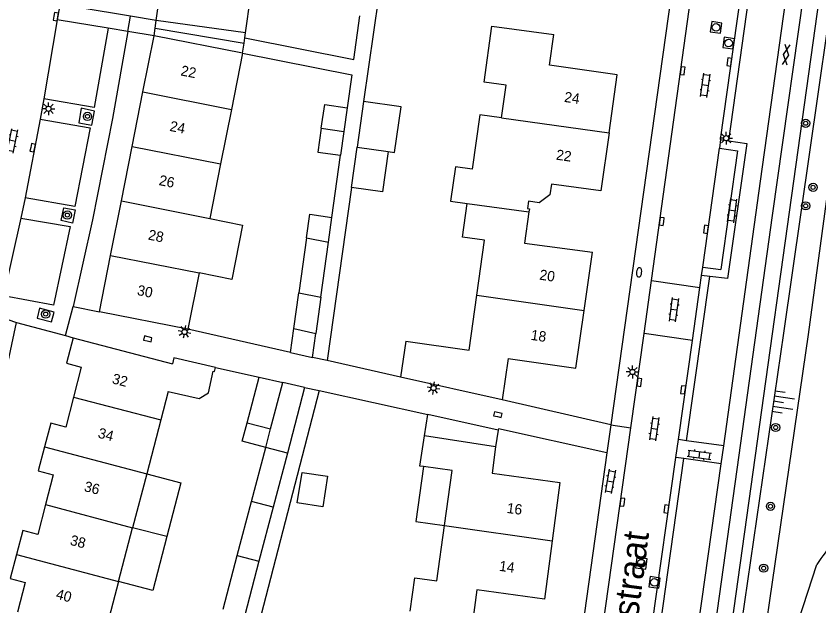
# Model space of a CAD drawing. Extents: x 128000 to 131008, y 398996 to 402500.
# Drawn here: x 128489.7 to 128567.7, y 400100.2 to 400157.5 of the extents above; entities that cross this region are included whole.
import ezdxf

# ---------------------------------------------------------------- set-up
doc = ezdxf.new("R2010")
doc.units = 0
for name, color, linetype in [('gg-afsc-erfafscheiding', 7, 'Continuous'), ('gg-afsc-muur', 7, 'Continuous'), ('gg-anno-huisnummerreeks BGT', 7, 'Continuous'), ('gg-anno-openbare ruimte label', 7, 'Continuous'), ('gg-bbg-bijgebouw', 7, 'Continuous'), ('gg-bbg-gedigitaliseerde bebouwing', 7, 'Continuous'), ('gg-bbg-gedigitaliseerde bijgebouw', 7, 'Continuous'), ('gg-bbg-hoofdgebouw', 7, 'Continuous'), ('gg-bbg-luifel en loopbrug', 7, 'Continuous'), ('gg-bbg-onder overbouw', 7, 'Continuous'), ('gg-bbg-pand overbouw', 7, 'Continuous'), ('gg-bbg-tussenscheiding', 7, 'Continuous'), ('gg-bbg-tussenscheiding niveau 01', 7, 'Continuous'), ('gg-knt-verharding', 7, 'Continuous'), ('gg-knt-verharding nz', 7, 'Continuous'), ('gg-kntw-bovenkant insteek waterloop', 7, 'Continuous'), ('gg-kntw-waterlijn', 7, 'Continuous'), ('gt-grn-groengrens', 7, 'Continuous'), ('gt-grn-weggrens', 7, 'Continuous'), ('gt-symb-boom', 7, 'Continuous'), ('gt-symb-brandkraan', 7, 'Continuous'), ('gt-symb-gesloten verharding', 7, 'Continuous'), ('gt-symb-klinker verharding', 7, 'Continuous'), ('gt-symb-kolk', 7, 'Continuous'), ('gt-symb-lichtmast', 7, 'Continuous'), ('gt-symb-rioolschacht', 7, 'Continuous'), ('gt-symb-talud symbool', 7, 'Continuous')]:
    doc.layers.add(name, color=color, linetype=linetype)

# ---------------------------------------------------------------- blocks, each defined once
blk = doc.blocks.new('gt0-BOOM')
at = {"layer": 'gt-symb-boom'}
for radius in [0.4, 0.2]:
    blk.add_circle((0, 0), radius, dxfattribs=at)
blk = doc.blocks.new('gt0-TALUD_1')
at = {"layer": 'gt-symb-talud symbool'}
for p, q in [((-1, -1), (-1, 0)), ((-0.5, -2), (-0.5, 0)), ((0.5, -2), (0.5, 0)), ((1, -1), (1, 0)), ((0, -1), (0, 0))]:
    blk.add_line(p, q, dxfattribs=at)
blk = doc.blocks.new('gt0-GESVH1')
at = {"layer": 'gt-symb-gesloten verharding'}
for p, q in [((-0.992, -0.261), (0.008, 0.239)), ((0.008, -0.261), (-0.992, 0.239)), ((0.008, 0.239), (1.008, -0.261)), ((1.008, 0.239), (0.008, -0.261))]:
    blk.add_line(p, q, dxfattribs=at)
blk = doc.blocks.new('gt0-KOLK')
at = {"layer": 'gt-symb-kolk'}
blk.add_lwpolyline([(0, 0), (0.375, 0), (0.375, 0.4), (-0.375, 0.4), (-0.375, 0), (0, 0)], dxfattribs=at)
blk = doc.blocks.new('gt0-KL1')
at = {"layer": 'gt-symb-klinker verharding'}
for p, q in [((-1.15, 0.3), (1.15, 0.3)), ((-1, -0.3), (-1, 0.3)), ((-0.5, 0.3), (-0.5, 0.45)), ((0, -0.3), (0, 0.3)), ((0.5, 0.3), (0.5, 0.45)), ((1, -0.3), (1, 0.3)), ((-1.15, -0.3), (1.15, -0.3)), ((-0.5, -0.45), (-0.5, -0.3)), ((0.5, -0.45), (0.5, -0.3))]:
    blk.add_line(p, q, dxfattribs=at)
blk = doc.blocks.new('gt0-RS')
at = {"layer": 'gt-symb-rioolschacht'}
blk.add_lwpolyline([(-0.5, -0.5), (0.5, -0.5), (0.5, 0.5), (-0.5, 0.5)], close=True, dxfattribs=at)
blk.add_circle((0, 0), 0.375, dxfattribs=at)
blk = doc.blocks.new('gt0-LMAST')
at = {"layer": 'gt-symb-lichtmast'}
for p, q in [((-0.182, 0.173), (-0.447, 0.438)), ((-0.005, 0.246), (-0.005, 0.621)), ((0.172, 0.173), (0.437, 0.438)), ((-0.255, -0.004), (-0.63, -0.004)), ((-0.182, -0.181), (-0.447, -0.446)), ((-0.005, -0.254), (-0.005, -0.629)), ((0.437, -0.446), (0.172, -0.181)), ((0.245, -0.004), (0.62, -0.004))]:
    blk.add_line(p, q, dxfattribs=at)
blk.add_circle((-0.005, -0.004), 0.25, dxfattribs=at)
blk = doc.blocks.new('gt0-BR')
at = {"layer": 'gt-symb-brandkraan'}
for centre, radius, start, end in [((-0.244, 0), 0.206, 107.56694, 252.43307), ((0.599, -2.664), 3, 106.89205, 107.56694), ((0, -0.691), 0.938, 73.10799, 106.89205), ((-0.599, -2.664), 3, 72.43309, 73.10799), ((0.244, 0), 0.206, 287.56695, 72.43309), ((0.599, 2.664), 3, 252.43307, 253.10797), ((0, 0.691), 0.938, 253.10797, 286.89206), ((-0.599, 2.664), 3, 286.89206, 287.56695)]:
    blk.add_arc(centre, radius, start, end, dxfattribs=at)

msp = doc.modelspace()

# ---------------------------------------------------------------- linework, layer by layer
at = {"layer": 'gg-afsc-erfafscheiding'}
for p, q in [((128528.687, 400186.035), (128523.466, 400149.247)), ((128520.378, 400137.985), (128521.211, 400144.022)), ((128522.285, 400140.879), (128519.927, 400124.068)), ((128519.927, 400124.068), (128518.503, 400124.388)), ((128527.06, 400122.459), (128519.927, 400124.068)), ((128519.157, 400121.159), (128509.313, 400083.192))]:
    msp.add_line(p, q, dxfattribs=at)
for points in [[(128511.918, 400155.418), (128522.517, 400153.328), (128523.11, 400157.555)], [(128511.7, 400153.94), (128522.308, 400151.841), (128521.86, 400148.646)]]:
    msp.add_lwpolyline(points, dxfattribs=at)
at = {"layer": 'gg-afsc-muur'}
for p, q in [((128509.07, 400123.415), (128513.303, 400122.454)), ((128517.731, 400121.475), (128519.157, 400121.159)), ((128519.157, 400121.159), (128529.707, 400118.823))]:
    msp.add_line(p, q, dxfattribs=at)
at = {"layer": 'gg-bbg-bijgebouw'}
for p, q in [((128516.356, 400124.846), (128518.503, 400124.388)), ((128517.731, 400121.475), (128515.606, 400121.932))]:
    msp.add_line(p, q, dxfattribs=at)
at = {"layer": 'gg-bbg-gedigitaliseerde bebouwing'}
for p, q in [((128511.99, 400155.91), (128512.763, 400161.424)), ((128511.7, 400153.94), (128510.616, 400148.469)), ((128510.616, 400148.469), (128509.568, 400143.174)), ((128509.568, 400143.174), (128508.519, 400137.879)), ((128507.471, 400132.585), (128506.391, 400127.134)), ((128504.481, 400121.067), (128503.758, 400118.303)), ((128503.758, 400118.303), (128502.39, 400113.073)), ((128536.291, 400115.7), (128529.389, 400116.77)), ((128502.39, 400113.073), (128501.021, 400107.841)), ((128499.652, 400102.61), (128501.021, 400107.841)), ((128499.652, 400102.61), (128498.284, 400097.379))]:
    msp.add_line(p, q, dxfattribs=at)
for points in [[(128536.862, 400147.656), (128537.309, 400150.832), (128535.177, 400151.132), (128535.934, 400156.568), (128541.947, 400155.743)], [(128536.862, 400147.656), (128534.748, 400147.952), (128534.007, 400142.676), (128532.391, 400142.902), (128531.921, 400139.554), (128533.52, 400139.33)], [(128534.453, 400130.444), (128535.199, 400135.773), (128533.064, 400136.072), (128533.52, 400139.33)], [(128508.519, 400137.879), (128511.704, 400137.245), (128510.65, 400131.952), (128507.471, 400132.585)], [(128527.549, 400125.957), (128533.705, 400125.095), (128534.453, 400130.444)], [(128504.481, 400121.067), (128507.475, 400120.376), (128508.379, 400120.958), (128508.858, 400123.033), (128508.975, 400123.006), (128509.07, 400123.415)], [(128529.294, 400113.782), (128528.933, 400113.833), (128529.389, 400116.77)], [(128531.316, 400108.045), (128532.071, 400113.39), (128529.294, 400113.782)], [(128527.978, 400099.725), (128528.432, 400102.982), (128530.564, 400102.683), (128531.316, 400108.045)]]:
    msp.add_lwpolyline(points, dxfattribs=at)
at = {"layer": 'gg-bbg-gedigitaliseerde bijgebouw'}
for p, q in [((128521.86, 400148.646), (128521.535, 400146.334)), ((128521.535, 400146.334), (128521.211, 400144.022)), ((128522.285, 400140.879), (128522.838, 400144.818)), ((128522.838, 400144.818), (128525.844, 400144.396)), ((128517.922, 400136.009), (128518.239, 400138.285)), ((128518.239, 400138.285), (128520.378, 400137.985)), ((128520.047, 400135.585), (128520.378, 400137.985)), ((128517.922, 400136.009), (128517.171, 400130.655)), ((128519.309, 400130.229), (128520.047, 400135.585)), ((128517.171, 400130.655), (128519.309, 400130.229)), ((128516.356, 400124.846), (128516.683, 400127.179)), ((128516.683, 400127.179), (128518.825, 400126.722)), ((128518.503, 400124.388), (128518.825, 400126.722)), ((128514.424, 400117.433), (128515.606, 400121.932)), ((128517.731, 400121.475), (128516.052, 400115.085)), ((128512.141, 400118.033), (128514.424, 400117.433)), ((128512.575, 400110.397), (128513.951, 400115.635)), ((128516.052, 400115.085), (128514.675, 400109.845)), ((128511.193, 400105.138), (128512.575, 400110.397)), ((128514.675, 400109.845), (128513.291, 400104.581)), ((128509.82, 400099.913), (128511.193, 400105.138)), ((128513.291, 400104.581), (128511.919, 400099.357))]:
    msp.add_line(p, q, dxfattribs=at)
for points in [[(128519.355, 400146.64), (128519.679, 400148.952), (128521.86, 400148.646)], [(128519.355, 400146.64), (128519.03, 400144.328), (128521.211, 400144.022)], [(128525.844, 400144.396), (128525.292, 400140.464), (128522.285, 400140.879)], [(128513.951, 400115.635), (128511.669, 400116.235), (128512.141, 400118.033)], [(128519.492, 400109.865), (128517.021, 400110.247), (128517.48, 400113.212), (128519.951, 400112.83), (128519.492, 400109.865)]]:
    msp.add_lwpolyline(points, dxfattribs=at)
at = {"layer": 'gg-bbg-hoofdgebouw'}
for p, q in [((128503.32, 400157.13), (128504.093, 400162.648)), ((128502.028, 400150.185), (128503.11, 400155.64)), ((128547.309, 400146.199), (128548.105, 400151.849)), ((128500.977, 400144.887), (128502.028, 400150.185)), ((128499.926, 400139.589), (128500.977, 400144.887)), ((128498.875, 400134.292), (128499.926, 400139.589)), ((128497.79, 400128.82), (128498.875, 400134.292)), ((128544.898, 400128.957), (128545.708, 400134.599)), ((128506.391, 400127.134), (128497.79, 400128.82)), ((128495.23, 400126.3), (128504.885, 400123.775)), ((128527.549, 400125.957), (128527.06, 400122.459)), ((128537.493, 400124.29), (128536.934, 400120.261)), ((128536.934, 400120.261), (128527.06, 400122.459))]:
    msp.add_line(p, q, dxfattribs=at)
for points in [[(128548.105, 400151.849), (128541.529, 400152.772), (128541.947, 400155.743)], [(128547.309, 400146.199), (128546.515, 400140.558), (128541.72, 400141.22), (128541.567, 400140.184), (128540.527, 400139.395), (128539.475, 400139.547), (128539.382, 400138.863), (128539.573, 400138.832), (128539.529, 400138.517)], [(128539.529, 400138.517), (128539.103, 400135.471), (128545.708, 400134.599)], [(128537.493, 400124.29), (128544.091, 400123.336), (128544.898, 400128.957)], [(128495.23, 400126.3), (128494.58, 400123.81), (128496.03, 400123.441), (128495.273, 400120.524)], [(128509.07, 400123.415), (128505.037, 400124.355), (128504.885, 400123.775)], [(128495.273, 400120.524), (128494.52, 400117.62), (128493.06, 400118), (128492.457, 400115.683)], [(128492.457, 400115.683), (128491.85, 400113.35), (128493.31, 400112.971), (128492.557, 400110.09)], [(128536.291, 400115.7), (128535.937, 400113.124), (128542.535, 400112.218), (128541.791, 400106.558)], [(128492.557, 400110.09), (128491.8, 400107.191), (128490.34, 400107.57), (128489.73, 400105.241)], [(128541.791, 400106.558), (128541.045, 400100.89), (128534.469, 400101.813), (128534.062, 400098.862)], [(128489.73, 400105.241), (128489.12, 400102.911), (128490.58, 400102.531), (128489.82, 400099.631)]]:
    msp.add_lwpolyline(points, dxfattribs=at)
at = {"layer": 'gg-bbg-luifel en loopbrug'}
for p, q in [((128523.466, 400149.247), (128522.838, 400144.818)), ((128516.683, 400127.179), (128517.171, 400130.655)), ((128519.309, 400130.229), (128518.825, 400126.722)), ((128512.141, 400118.033), (128513.303, 400122.454)), ((128513.303, 400122.454), (128515.606, 400121.932)), ((128529.389, 400116.77), (128529.707, 400118.823)), ((128536.542, 400117.323), (128529.707, 400118.823)), ((128536.542, 400117.323), (128536.291, 400115.7)), ((128504.338, 400106.973), (128501.021, 400107.841))]:
    msp.add_line(p, q, dxfattribs=at)
for points in [[(128525.844, 400144.396), (128526.479, 400144.307), (128527.101, 400148.736), (128523.466, 400149.247)], [(128529.294, 400113.782), (128528.543, 400108.434), (128531.316, 400108.045)], [(128502.39, 400113.073), (128505.707, 400112.205), (128504.338, 400106.973)], [(128504.338, 400106.973), (128502.969, 400101.742), (128499.652, 400102.61)]]:
    msp.add_lwpolyline(points, dxfattribs=at)
at = {"layer": 'gg-bbg-onder overbouw'}
for p, q in [((128511.99, 400155.91), (128503.32, 400157.13)), ((128511.7, 400153.94), (128503.11, 400155.64))]:
    msp.add_line(p, q, dxfattribs=at)
at = {"layer": 'gg-bbg-pand overbouw'}
for p, q in [((128503.215, 400156.385), (128503.32, 400157.13)), ((128503.11, 400155.64), (128503.215, 400156.385)), ((128511.845, 400154.925), (128511.918, 400155.418)), ((128511.918, 400155.418), (128511.99, 400155.91)), ((128511.7, 400153.94), (128511.845, 400154.925))]:
    msp.add_line(p, q, dxfattribs=at)
at = {"layer": 'gg-bbg-tussenscheiding'}
for p, q in [((128502.028, 400150.185), (128510.616, 400148.469)), ((128536.862, 400147.656), (128547.309, 400146.199)), ((128519.355, 400146.64), (128521.535, 400146.334)), ((128500.977, 400144.887), (128509.568, 400143.174)), ((128499.926, 400139.589), (128508.519, 400137.879)), ((128533.52, 400139.33), (128539.529, 400138.517)), ((128517.922, 400136.009), (128520.047, 400135.585)), ((128498.875, 400134.292), (128507.471, 400132.585)), ((128534.453, 400130.444), (128544.898, 400128.957)), ((128495.273, 400120.524), (128503.758, 400118.303)), ((128513.951, 400115.635), (128514.424, 400117.433)), ((128492.457, 400115.683), (128502.39, 400113.073)), ((128516.052, 400115.085), (128513.951, 400115.635)), ((128492.557, 400110.09), (128501.021, 400107.841)), ((128514.675, 400109.845), (128512.575, 400110.397)), ((128531.316, 400108.045), (128541.791, 400106.558)), ((128489.73, 400105.241), (128499.652, 400102.61)), ((128511.193, 400105.138), (128513.291, 400104.581))]:
    msp.add_line(p, q, dxfattribs=at)
at = {"layer": 'gg-bbg-tussenscheiding niveau 01'}
msp.add_line((128503.215, 400156.385), (128511.845, 400154.925), dxfattribs=at)
at = {"layer": 'gg-knt-verharding'}
for p, q in [((128557.631, 400190.23), (128547.49, 400117.825)), ((128551.432, 400131.866), (128559.542, 400190.033)), ((128558.153, 400145.543), (128561.225, 400167.698)), ((128494.54, 400162.2), (128493.694, 400157.166)), ((128500.823, 400157.538), (128495.937, 400158.336)), ((128498.641, 400156.364), (128493.694, 400157.166)), ((128500.561, 400156.053), (128500.823, 400157.538)), ((128503.32, 400157.13), (128500.823, 400157.538)), ((128500.561, 400156.053), (128498.641, 400156.364)), ((128503.11, 400155.64), (128500.561, 400156.053)), ((128492.39, 400149.517), (128492.026, 400147.523)), ((128558.153, 400145.543), (128558.036, 400144.711)), ((128558.153, 400145.543), (128558.944, 400145.424)), ((128558.036, 400144.711), (128559.797, 400144.463)), ((128559.797, 400144.463), (128558.178, 400132.913)), ((128490.589, 400139.878), (128490.173, 400137.906)), ((128556.292, 400132.33), (128556.409, 400133.162)), ((128556.409, 400133.162), (128558.178, 400132.913)), ((128550.711, 400126.696), (128551.432, 400131.866)), ((128551.432, 400131.866), (128556.128, 400131.169)), ((128556.128, 400131.169), (128556.292, 400132.33)), ((128557.087, 400132.244), (128556.292, 400132.33)), ((128555.403, 400126.026), (128556.128, 400131.169)), ((128495.259, 400129.319), (128497.79, 400128.82)), ((128489.747, 400127.775), (128494.5, 400126.496)), ((128494.5, 400126.496), (128495.23, 400126.3)), ((128516.356, 400124.846), (128506.391, 400127.134)), ((128549.428, 400117.554), (128550.711, 400126.696)), ((128555.403, 400126.026), (128550.711, 400126.696)), ((128554.044, 400116.392), (128555.403, 400126.026)), ((128547.49, 400117.825), (128536.934, 400120.261)), ((128542.943, 400071.324), (128549.428, 400117.554)), ((128553.797, 400114.659), (128554.044, 400116.392)), ((128554.836, 400116.282), (128554.044, 400116.392)), ((128558.448, 400115.778), (128554.836, 400116.282)), ((128558.208, 400114.043), (128558.448, 400115.778)), ((128551.15, 400063.847), (128558.208, 400114.043)), ((128551.328, 400097.143), (128553.797, 400114.659)), ((128554.589, 400114.548), (128553.797, 400114.659)), ((128558.208, 400114.043), (128554.589, 400114.548))]:
    msp.add_line(p, q, dxfattribs=at)
for points in [[(128569.956, 400186.203), (128566.682, 400163.144), (128563.156, 400138.158), (128559.738, 400113.486), (128553.286, 400067.29)], [(128558.448, 400115.778), (128562.019, 400141.509), (128565.914, 400169.362), (128568.29, 400186.034)], [(128498.641, 400156.364), (128497.283, 400148.676), (128492.39, 400149.517)], [(128500.561, 400156.053), (128499.069, 400147.582), (128497.106, 400137.739), (128495.259, 400129.319)], [(128497.332, 400148.299), (128496.036, 400148.613), (128495.779, 400147.179), (128497.059, 400146.936), (128497.332, 400148.299)], [(128492.026, 400147.523), (128496.911, 400146.684), (128495.397, 400139.056), (128490.589, 400139.878)], [(128558.944, 400145.424), (128560.686, 400145.162), (128558.807, 400132.057), (128557.087, 400132.244)], [(128495.422, 400138.722), (128495.193, 400137.436), (128494.082, 400137.671), (128494.324, 400138.916), (128495.422, 400138.722)], [(128490.173, 400137.906), (128494.963, 400137.102), (128493.326, 400129.455), (128488.483, 400130.377)], [(128493.138, 400127.845), (128493.389, 400128.787), (128491.986, 400129.17), (128491.746, 400128.206), (128493.138, 400127.845)], [(128473.558, 400066.223), (128476.928, 400077.335), (128480.21, 400088.441), (128482.847, 400098.48), (128486.472, 400113.091), (128488.709, 400122.873), (128489.747, 400127.775)], [(128547.104, 400115.102), (128536.569, 400117.44), (128536.542, 400117.323)], [(128547.104, 400115.102), (128536.509, 400039.243), (128531.926, 400006.736), (128520.799, 399998.934)]]:
    msp.add_lwpolyline(points, dxfattribs=at)
at = {"layer": 'gg-knt-verharding nz'}
for p, q in [((128493.694, 400157.166), (128492.39, 400149.517)), ((128492.026, 400147.523), (128490.589, 400139.878)), ((128556.409, 400133.162), (128558.036, 400144.711)), ((128490.173, 400137.906), (128488.483, 400130.377))]:
    msp.add_line(p, q, dxfattribs=at)
at = {"layer": 'gg-kntw-bovenkant insteek waterloop'}
msp.add_lwpolyline([(128556.895, 400072.342), (128557.286, 400078.542), (128564.279, 400126.727), (128571.914, 400179.746)], dxfattribs=at)
msp.add_arc((128602.003, 400075.811), 38.131, 115.77936, 167.59812, dxfattribs=at)
at = {"layer": 'gg-kntw-waterlijn'}
for points in [[(128573.82, 400179.518), (128566.642, 400126.606), (128558.854, 400072.919)], [(128561.329, 400072.583), (128565.31, 400097.481), (128567.513, 400104.254)]]:
    msp.add_lwpolyline(points, dxfattribs=at)
msp.add_arc((128584.51, 400093.454), 20.138, 131.76367, 147.56797, dxfattribs=at)
at = {"layer": 'gt-grn-groengrens'}
for p, q in [((128571.564, 400186.83), (128554.641, 400065.827)), ((128558.944, 400145.424), (128562.019, 400167.598)), ((128554.836, 400116.282), (128557.087, 400132.244)), ((128552.121, 400097.035), (128554.589, 400114.548))]:
    msp.add_line(p, q, dxfattribs=at)
at = {"layer": 'gt-grn-weggrens'}
for p, q in [((128494.5, 400126.496), (128495.259, 400129.319)), ((128488.01, 400128.367), (128489.747, 400127.775)), ((128547.49, 400117.825), (128547.104, 400115.102)), ((128547.49, 400117.825), (128549.428, 400117.554))]:
    msp.add_line(p, q, dxfattribs=at)

# ---------------------------------------------------------------- block references
at = {"layer": 'gt-symb-boom'}
for p in [(128496.635, 400147.795), (128566.415, 400147.131), (128567.132, 400140.904), (128566.411, 400139.106), (128494.684, 400138.209), (128492.572, 400128.592), (128563.502, 400117.571), (128562.995, 400109.918), (128562.326, 400103.909)]:
    msp.add_blockref('gt0-BOOM', p, dxfattribs=at)
at = {"layer": 'gt-symb-brandkraan', "rotation": 82.00768606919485}
msp.add_blockref('gt0-BR', (128550.231, 400132.649), dxfattribs=at)
at = {"layer": 'gt-symb-gesloten verharding', "rotation": -97.93555036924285}
msp.add_blockref('gt0-GESVH1', (128564.523, 400153.798), dxfattribs=at)
at = {"layer": 'gt-symb-klinker verharding'}
for p, rotation in [((128556.664, 400150.818), 82.06444962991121), ((128489.352, 400145.419), 79.04956573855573), ((128559.285, 400138.647), 82.06444962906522), ((128553.623, 400129.011), 82.06444962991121), ((128551.7, 400117.461), -97.93555037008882), ((128556.091, 400114.929), -7.935550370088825), ((128547.424, 400112.345), -100.07433272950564)]:
    msp.add_blockref('gt0-KL1', p, dxfattribs=dict(at, rotation=rotation))
at = {"layer": 'gt-symb-kolk'}
for p, rotation in [((128493.368, 400157.526), -99.37757912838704), ((128559.19, 400153.06), 82.00768607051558), ((128554.652, 400152.198), 82.00768607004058), ((128491.117, 400144.789), -101.24252570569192), ((128552.619, 400137.565), 82.00768607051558), ((128556.919, 400136.792), 82.00768607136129), ((128502.441, 400125.992), -12.535023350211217), ((128550.442, 400121.928), 82.00768607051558), ((128554.708, 400121.207), 82.00768606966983), ((128536.461, 400118.636), -12.535023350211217), ((128548.805, 400110.292), 82.00768607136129), ((128553.082, 400109.63), 82.00768607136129)]:
    msp.add_blockref('gt0-KOLK', p, dxfattribs=dict(at, rotation=rotation))
at = {"layer": 'gt-symb-lichtmast'}
for p in [(128492.854, 400148.54), (128558.692, 400145.681), (128549.591, 400122.972)]:
    msp.add_blockref('gt0-LMAST', p, dxfattribs=at)
for p, rotation in [((128506.061, 400126.852), 168.92612884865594), ((128530.265, 400121.407), -8.049061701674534)]:
    msp.add_blockref('gt0-LMAST', p, dxfattribs=dict(at, rotation=rotation))
at = {"layer": 'gt-symb-rioolschacht'}
for p, rotation in [((128557.709, 400156.442), 82.00768607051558), ((128558.923, 400154.923), 82.00768607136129), ((128550.442, 400104.376), 82.00768607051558), ((128551.724, 400102.521), 82.00768607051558)]:
    msp.add_blockref('gt0-RS', p, dxfattribs=dict(at, rotation=rotation))
at = {"layer": 'gt-symb-talud symbool', "xscale": 1.0003104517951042, "yscale": 1.0003104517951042, "rotation": 81.37577126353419}
msp.add_blockref('gt0-TALUD_1', (128563.279, 400120.121), dxfattribs=at)

# ---------------------------------------------------------------- texts
at = {"layer": 'gg-anno-huisnummerreeks BGT'}
for s, rotation, p in [('22', 348.8, (128505.633, 400151.791)), ('24', 352, (128542.91, 400149.213)), ('24', 348.8, (128504.563, 400146.4)), ('22', 352, (128542.119, 400143.6)), ('26', 348.8, (128503.52, 400141.138)), ('28', 348.8, (128502.468, 400135.84)), ('20', 351.8, (128540.501, 400131.945)), ('30', 348.8, (128501.401, 400130.455)), ('18', 351.8, (128539.662, 400126.097)), ('32', 345.5, (128498.955, 400121.88)), ('34', 345.5, (128497.586, 400116.601)), ('36', 345.3, (128496.233, 400111.414)), ('16', 352.5, (128537.331, 400109.279)), ('38', 345.4, (128494.87, 400106.191)), ('14', 352.5, (128536.591, 400103.653)), ('40', 345.3, (128493.499, 400100.958))]:
    msp.add_text(s, height=1, rotation=rotation, dxfattribs=at).set_placement(p)
at = {"layer": 'gg-anno-openbare ruimte label'}
msp.add_text('Leidschendamstraat', height=2.5, rotation=82.6, dxfattribs=at).set_placement((128547.323, 400077.461))

doc.saveas('drawing.dxf')
